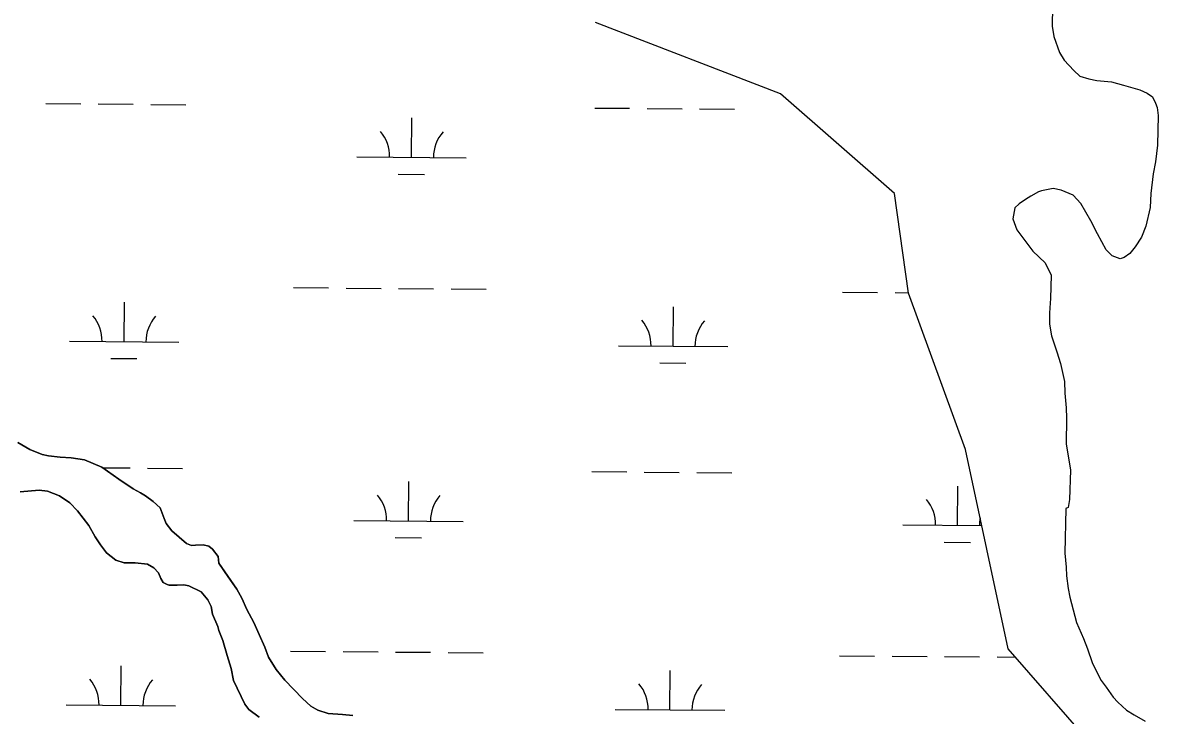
# Model space of a CAD drawing. Extents: x 3271442 to 3309282, y 752266 to 777610.
# Drawn here: x 3302660 to 3303698, y 760832 to 761466 of the extents above; entities that cross this region are included whole.
import ezdxf

# ---------------------------------------------------------------- set-up
doc = ezdxf.new("R2010")
doc.units = 0
doc.layers.add('V-SITE-VEGE', color=7, linetype='Continuous')
doc.layers.add('V-WETL-SWMP', color=7, linetype='Continuous')

msp = doc.modelspace()

# ---------------------------------------------------------------- linework, layer by layer
at = {"layer": 'V-SITE-VEGE'}
for p, q in [((3303601.9, 761480.5), (3303601.5, 761462.6)), ((3303601.5, 761462.6), (3303602.9, 761453.1)), ((3303602.9, 761453.1), (3303608.2, 761438.4)), ((3303608.2, 761438.4), (3303612.5, 761431.6)), ((3303612.5, 761431.6), (3303621.2, 761421.9)), ((3303621.2, 761421.9), (3303626.7, 761416.7)), ((3303626.7, 761416.7), (3303635, 761414.3)), ((3303635, 761414.3), (3303642.2, 761413)), ((3303642.2, 761413), (3303655.6, 761411.6)), ((3303655.6, 761411.6), (3303666.7, 761408.5)), ((3303666.7, 761408.5), (3303681.7, 761404.3)), ((3303681.7, 761404.3), (3303688.3, 761401.3)), ((3303688.3, 761401.3), (3303693.3, 761397.8)), ((3303693.3, 761397.8), (3303696, 761392.2)), ((3303696, 761392.2), (3303697.5, 761388.2)), ((3303697.5, 761388.2), (3303698.5, 761380.9)), ((3303698.5, 761380.9), (3303697.8, 761353.6)), ((3303697.8, 761353.6), (3303695.8, 761338.5)), ((3303695.8, 761338.5), (3303693.8, 761327.4)), ((3303693.8, 761327.4), (3303691.7, 761309.5)), ((3303588.9, 761310.9), (3303582.1, 761307.1)), ((3303591.7, 761311.9), (3303588.9, 761310.9)), ((3303602.4, 761313.9), (3303591.7, 761311.9)), ((3303609.6, 761312.6), (3303602.4, 761313.9)), ((3303620.7, 761307.9), (3303609.6, 761312.6)), ((3303571.3, 761300.1), (3303567.3, 761296.3)), ((3303577, 761303.9), (3303571.3, 761300.1)), ((3303582.1, 761307.1), (3303577, 761303.9)), ((3303627.8, 761300.4), (3303620.7, 761307.9)), ((3303636.9, 761284.6), (3303627.8, 761300.4)), ((3303691.7, 761309.5), (3303690.9, 761296.7)), ((3303567.3, 761296.3), (3303565.4, 761286.3)), ((3303690.9, 761296.7), (3303687.1, 761279.5)), ((3303565.4, 761286.3), (3303569.1, 761276.1)), ((3303642.8, 761272.7), (3303636.9, 761284.6)), ((3303687.1, 761279.5), (3303683, 761269.5)), ((3303569.1, 761276.1), (3303583.7, 761256.8)), ((3303650.8, 761258), (3303642.8, 761272.7)), ((3303683, 761269.5), (3303677.2, 761260.7)), ((3303677.2, 761260.7), (3303672.5, 761254.7)), ((3303583.7, 761256.8), (3303595.2, 761245.9)), ((3303656.3, 761252.3), (3303650.8, 761258)), ((3303663.5, 761249.8), (3303656.3, 761252.3)), ((3303667.4, 761250.9), (3303663.5, 761249.8)), ((3303672.5, 761254.7), (3303667.4, 761250.9)), ((3303595.2, 761245.9), (3303600.5, 761234.6)), ((3303600.5, 761234.6), (3303600, 761213.3)), ((3303600, 761213.3), (3303599.2, 761205)), ((3303599.1, 761200.1), (3303598.9, 761189.9)), ((3303599.2, 761205), (3303599.1, 761200.1)), ((3303598.9, 761189.9), (3303600.9, 761179.2)), ((3303600.9, 761179.2), (3303605.6, 761164.6)), ((3303605.6, 761164.6), (3303609.2, 761153.9)), ((3303609.2, 761153.9), (3303612.7, 761137.6)), ((3303612.7, 761137.6), (3303613, 761126.9)), ((3303613, 761126.9), (3303614.4, 761113.5)), ((3303614.4, 761113.5), (3303614.7, 761104)), ((3303614.7, 761104), (3303614.2, 761080.5)), ((3302667, 761075.3), (3302656, 761081.6)), ((3302678.1, 761070.8), (3302667, 761075.3)), ((3303614.2, 761080.5), (3303618.1, 761056.4)), ((3302684.1, 761069.4), (3302678.1, 761070.8)), ((3302694.5, 761068.2), (3302684.1, 761069.4)), ((3302704.8, 761067.6), (3302694.5, 761068.2)), ((3302716.9, 761065.8), (3302704.8, 761067.6)), ((3302732.6, 761059.1), (3302716.9, 761065.8)), ((3302748.1, 761048.2), (3302732.6, 761059.1)), ((3303618.1, 761056.4), (3303617.4, 761029.6)), ((3302761.4, 761039.4), (3302748.1, 761048.2)), ((3302658.1, 761036.4), (3302675.4, 761037.9)), ((3302675.4, 761037.9), (3302683, 761037)), ((3302683, 761037), (3302693.9, 761032.7)), ((3302693.9, 761032.7), (3302703.5, 761026.5)), ((3302768, 761035.6), (3302761.4, 761039.4)), ((3302772.6, 761032.7), (3302768, 761035.6)), ((3302779.6, 761027.6), (3302772.6, 761032.7)), ((3302703.5, 761026.5), (3302710.4, 761019.2)), ((3302786, 761021.9), (3302779.6, 761027.6)), ((3302789.7, 761012.2), (3302786, 761021.9)), ((3303613.9, 761021.3), (3303612.9, 760980.5)), ((3303616.1, 761022.3), (3303613.9, 761021.3)), ((3303617.4, 761029.6), (3303616.1, 761022.3)), ((3302710.4, 761019.2), (3302720.8, 761005.6)), ((3302791.6, 761007.5), (3302789.7, 761012.2)), ((3302720.8, 761005.6), (3302726.6, 760995.4)), ((3302796.8, 761000.8), (3302791.6, 761007.5)), ((3302810.1, 760989.1), (3302796.8, 761000.8)), ((3302726.6, 760995.4), (3302731.4, 760988.1)), ((3302814.7, 760987.3), (3302810.1, 760989.1)), ((3302731.4, 760988.1), (3302736.9, 760980.7)), ((3302736.9, 760980.7), (3302745.6, 760974.1)), ((3302818.2, 760987.8), (3302814.7, 760987.3)), ((3302825.2, 760987.9), (3302818.2, 760987.8)), ((3302830.4, 760986.7), (3302825.2, 760987.9)), ((3302834, 760984), (3302830.4, 760986.7)), ((3302839, 760977.2), (3302834, 760984)), ((3303612.9, 760980.5), (3303614.3, 760967.6)), ((3302745.6, 760974.1), (3302753.1, 760971.5)), ((3302753.1, 760971.5), (3302763.2, 760971.5)), ((3302763.2, 760971.5), (3302774.6, 760970.2)), ((3302774.6, 760970.2), (3302780.1, 760967.1)), ((3302839.6, 760971.3), (3302839, 760977.2)), ((3302848.3, 760958.7), (3302839.6, 760971.3)), ((3302780.1, 760967.1), (3302784.6, 760962.3)), ((3302784.6, 760962.3), (3302786.7, 760957.1)), ((3302856.1, 760947.4), (3302848.3, 760958.7)), ((3303614.3, 760967.6), (3303614.6, 760959.8)), ((3303614.6, 760959.8), (3303616, 760948)), ((3302786.7, 760957.1), (3302788.7, 760953.7)), ((3302788.7, 760953.7), (3302792.3, 760951.7)), ((3302792.3, 760951.7), (3302794.3, 760951.1)), ((3302794.3, 760951.1), (3302801.7, 760951.2)), ((3302801.7, 760951.2), (3302807.6, 760951.4)), ((3302807.6, 760951.4), (3302812.3, 760950.6)), ((3302812.3, 760950.6), (3302823.4, 760944.9)), ((3302860.6, 760939.1), (3302856.1, 760947.4)), ((3303616, 760948), (3303617.5, 760940.1)), ((3302823.4, 760944.9), (3302829.6, 760937.7)), ((3302829.6, 760937.7), (3302832.6, 760931.5)), ((3302865.4, 760928.8), (3302860.6, 760939.1)), ((3303617.5, 760940.1), (3303623.7, 760917.1)), ((3302832.6, 760931.5), (3302833.9, 760924.5)), ((3302871.8, 760917), (3302865.4, 760928.8)), ((3302833.9, 760924.5), (3302838.7, 760913.3)), ((3302876.4, 760906), (3302871.8, 760917)), ((3303623.7, 760917.1), (3303630, 760902.4)), ((3302838.7, 760913.3), (3302839.8, 760909.5)), ((3302839.8, 760909.5), (3302843.4, 760900.5)), ((3302881.6, 760894.5), (3302876.4, 760906)), ((3302843.4, 760900.5), (3302847.2, 760886.7)), ((3303630, 760902.4), (3303633.7, 760892.8)), ((3302847.2, 760886.7), (3302850.8, 760874.8)), ((3302885.1, 760885.2), (3302881.6, 760894.5)), ((3302892.1, 760873.9), (3302885.1, 760885.2)), ((3303633.7, 760892.8), (3303637.9, 760880.4)), ((3302850.8, 760874.8), (3302853.2, 760863.8)), ((3303637.9, 760880.4), (3303640, 760876.4)), ((3303640, 760876.4), (3303646.4, 760864)), ((3302899.9, 760864.2), (3302892.1, 760873.9)), ((3302916.2, 760847.3), (3302899.9, 760864.2)), ((3303646.4, 760864), (3303650.8, 760857.7)), ((3302853.2, 760863.8), (3302863.4, 760842.2)), ((3303650.8, 760857.7), (3303657.3, 760848.6)), ((3302923.7, 760840.3), (3302916.2, 760847.3)), ((3303657.3, 760848.6), (3303661.6, 760844.1)), ((3303661.6, 760844.1), (3303669.3, 760836.6)), ((3302863.4, 760842.2), (3302867.1, 760837.2)), ((3302867.1, 760837.2), (3302876.4, 760830.4)), ((3302930.1, 760836.6), (3302923.7, 760840.3)), ((3302939.6, 760833.8), (3302930.1, 760836.6)), ((3302952.8, 760832.8), (3302939.6, 760833.8)), ((3302962.1, 760832), (3302952.8, 760832.8)), ((3303669.3, 760836.6), (3303676.4, 760832.5)), ((3303676.4, 760832.5), (3303686.4, 760826.7))]:
    msp.add_line(p, q, dxfattribs=at)
at = {"layer": 'V-WETL-SWMP'}
for p, q in [((3303353.1, 761400.7), (3303183.9, 761465.8)), ((3303457.2, 761309.5), (3303353.1, 761400.7)), ((3302681.4, 761391.7), (3302713.4, 761391.5)), ((3302729.4, 761391.4), (3302761.4, 761391.1)), ((3302777.4, 761391), (3302809.4, 761390.7)), ((3303183.3, 761387.6), (3303215.2, 761387.4)), ((3303231.2, 761387.2), (3303263.2, 761387)), ((3303279.2, 761386.8), (3303311.2, 761386.6)), ((3303015.8, 761342.6), (3303016.1, 761378.6)), ((3302965.8, 761343), (3303065.8, 761342.2)), ((3303003.7, 761327.2), (3303027.7, 761327)), ((3303470.2, 761218.4), (3303457.2, 761309.5)), ((3302908, 761223.4), (3302940, 761223.1)), ((3302956, 761223), (3302988, 761222.7)), ((3303004, 761222.6), (3303036, 761222.3)), ((3303052, 761222.2), (3303084, 761221.9)), ((3303409.9, 761219.2), (3303441.9, 761219)), ((3303457.9, 761218.8), (3303470.1, 761218.7)), ((3303522.2, 761075.1), (3303470.2, 761218.4)), ((3302753, 761173.9), (3302753.3, 761209.9)), ((3303254.9, 761169.8), (3303255.2, 761205.8)), ((3302703, 761174.3), (3302803, 761173.5)), ((3303204.9, 761170.2), (3303304.9, 761169.4)), ((3302740.8, 761158.6), (3302764.8, 761158.4)), ((3303242.7, 761154.4), (3303266.7, 761154.2)), ((3302656, 761081.6), (3302667, 761075.3)), ((3302667, 761075.3), (3302678.1, 761070.8)), ((3303561.3, 760892.9), (3303522.2, 761075.1)), ((3302678.1, 761070.8), (3302684.1, 761069.4)), ((3302684.1, 761069.4), (3302694.5, 761068.2)), ((3302694.5, 761068.2), (3302704.8, 761067.6)), ((3302704.8, 761067.6), (3302716.9, 761065.8)), ((3302716.9, 761065.8), (3302732.6, 761059.1)), ((3302732.6, 761059.1), (3302748.1, 761048.2)), ((3302733.4, 761058.6), (3302758.6, 761058.4)), ((3302774.6, 761058.3), (3302806.6, 761058)), ((3303180.5, 761055), (3303212.5, 761054.7)), ((3303228.5, 761054.6), (3303260.5, 761054.3)), ((3303276.5, 761054.2), (3303308.5, 761053.9)), ((3302748.1, 761048.2), (3302761.4, 761039.4)), ((3303013.1, 761009.9), (3303013.4, 761045.9)), ((3303515, 761005.8), (3303515.3, 761041.8)), ((3302675.4, 761037.9), (3302658.1, 761036.4)), ((3302683, 761037), (3302675.4, 761037.9)), ((3302693.9, 761032.7), (3302683, 761037)), ((3302703.5, 761026.5), (3302693.9, 761032.7)), ((3302761.4, 761039.4), (3302768, 761035.6)), ((3302768, 761035.6), (3302772.6, 761032.7)), ((3302772.6, 761032.7), (3302779.6, 761027.6)), ((3302710.4, 761019.2), (3302703.5, 761026.5)), ((3302779.6, 761027.6), (3302786, 761021.9)), ((3302786, 761021.9), (3302789.7, 761012.2)), ((3302720.8, 761005.6), (3302710.4, 761019.2)), ((3302789.7, 761012.2), (3302791.6, 761007.5)), ((3302963.1, 761010.3), (3303063.1, 761009.5)), ((3302726.6, 760995.4), (3302720.8, 761005.6)), ((3302791.6, 761007.5), (3302796.8, 761000.8)), ((3302796.8, 761000.8), (3302810.1, 760989.1)), ((3303465, 761006.2), (3303537.1, 761005.6)), ((3302731.4, 760988.1), (3302726.6, 760995.4)), ((3302810.1, 760989.1), (3302814.7, 760987.3)), ((3303000.9, 760994.6), (3303024.9, 760994.4)), ((3303502.8, 760990.4), (3303526.8, 760990.2)), ((3302736.9, 760980.7), (3302731.4, 760988.1)), ((3302745.6, 760974.1), (3302736.9, 760980.7)), ((3302814.7, 760987.3), (3302818.2, 760987.8)), ((3302818.2, 760987.8), (3302825.2, 760987.9)), ((3302825.2, 760987.9), (3302830.4, 760986.7)), ((3302830.4, 760986.7), (3302834, 760984)), ((3302834, 760984), (3302839, 760977.2)), ((3302753.1, 760971.5), (3302745.6, 760974.1)), ((3302763.2, 760971.5), (3302753.1, 760971.5)), ((3302774.6, 760970.2), (3302763.2, 760971.5)), ((3302780.1, 760967.1), (3302774.6, 760970.2)), ((3302839, 760977.2), (3302839.6, 760971.3)), ((3302839.6, 760971.3), (3302856.1, 760947.4)), ((3302784.6, 760962.3), (3302780.1, 760967.1)), ((3302786.7, 760957.1), (3302784.6, 760962.3)), ((3302788.7, 760953.7), (3302786.7, 760957.1)), ((3302792.3, 760951.7), (3302788.7, 760953.7)), ((3302794.3, 760951.1), (3302792.3, 760951.7)), ((3302801.7, 760951.2), (3302794.3, 760951.1)), ((3302807.6, 760951.4), (3302801.7, 760951.2)), ((3302812.3, 760950.6), (3302807.6, 760951.4)), ((3302823.4, 760944.9), (3302812.3, 760950.6)), ((3302856.1, 760947.4), (3302860.6, 760939.1)), ((3302829.6, 760937.7), (3302823.4, 760944.9)), ((3302832.6, 760931.5), (3302829.6, 760937.7)), ((3302860.6, 760939.1), (3302865.4, 760928.8)), ((3302833.9, 760924.5), (3302832.6, 760931.5)), ((3302865.4, 760928.8), (3302871.8, 760917)), ((3302838.7, 760913.3), (3302833.9, 760924.5)), ((3302871.8, 760917), (3302876.4, 760906)), ((3302839.8, 760909.5), (3302838.7, 760913.3)), ((3302843.4, 760900.5), (3302839.8, 760909.5)), ((3302876.4, 760906), (3302881.6, 760894.5)), ((3302847.2, 760886.7), (3302843.4, 760900.5)), ((3302850.8, 760874.8), (3302847.2, 760886.7)), ((3302881.6, 760894.5), (3302885.1, 760885.2)), ((3302885.1, 760885.2), (3302892.1, 760873.9)), ((3302905.2, 760890.7), (3302937.2, 760890.4)), ((3302953.2, 760890.3), (3302985.2, 760890.1)), ((3303001.2, 760889.9), (3303033.2, 760889.7)), ((3303049.2, 760889.5), (3303081.2, 760889.3)), ((3303407.1, 760886.6), (3303439.1, 760886.3)), ((3303455.1, 760886.2), (3303487.1, 760885.9)), ((3303503.1, 760885.8), (3303535.1, 760885.5)), ((3303551.1, 760885.4), (3303567.9, 760885.3)), ((3303652.4, 760788.7), (3303561.3, 760892.9)), ((3302750.2, 760841.2), (3302750.5, 760877.2)), ((3302853.2, 760863.8), (3302850.8, 760874.8)), ((3302892.1, 760873.9), (3302899.9, 760864.2)), ((3302899.9, 760864.2), (3302916.2, 760847.3)), ((3303252.1, 760837.1), (3303252.4, 760873.1)), ((3302863.4, 760842.2), (3302853.2, 760863.8)), ((3302916.2, 760847.3), (3302923.7, 760840.3)), ((3302700.2, 760841.7), (3302800.2, 760840.8)), ((3302867.1, 760837.2), (3302863.4, 760842.2)), ((3302876.4, 760830.4), (3302867.1, 760837.2)), ((3302923.7, 760840.3), (3302930.1, 760836.6)), ((3302930.1, 760836.6), (3302939.6, 760833.8)), ((3302939.6, 760833.8), (3302952.8, 760832.8)), ((3302952.8, 760832.8), (3302962.1, 760832)), ((3303202.1, 760837.5), (3303302.1, 760836.7))]:
    msp.add_line(p, q, dxfattribs=at)
for centre, start, end in [((3302960.6, 761343.5), 358.7563, 40.2999), ((3303071.1, 761342.6), 138.7563, 180.2999), ((3302697.7, 761174.8), 358.7563, 40.2999), ((3302808.2, 761173.9), 138.7563, 180.2999), ((3303199.6, 761170.7), 358.7563, 40.2999), ((3303310.1, 761169.8), 138.7563, 180.2999), ((3302957.8, 761010.8), 358.7563, 40.2999), ((3303068.3, 761009.9), 138.7563, 180.2999), ((3303459.7, 761006.7), 358.7563, 40.2999), ((3303570.2, 761005.8), 168.8182, 180.2999), ((3302695, 760842.2), 358.7563, 40.2999), ((3302805.5, 760841.3), 138.7563, 180.2999), ((3303196.9, 760838), 358.7563, 40.2999), ((3303307.4, 760837.1), 138.7563, 180.2999)]:
    msp.add_arc(centre, 35.2, start, end, dxfattribs=at)

doc.saveas('drawing.dxf')
